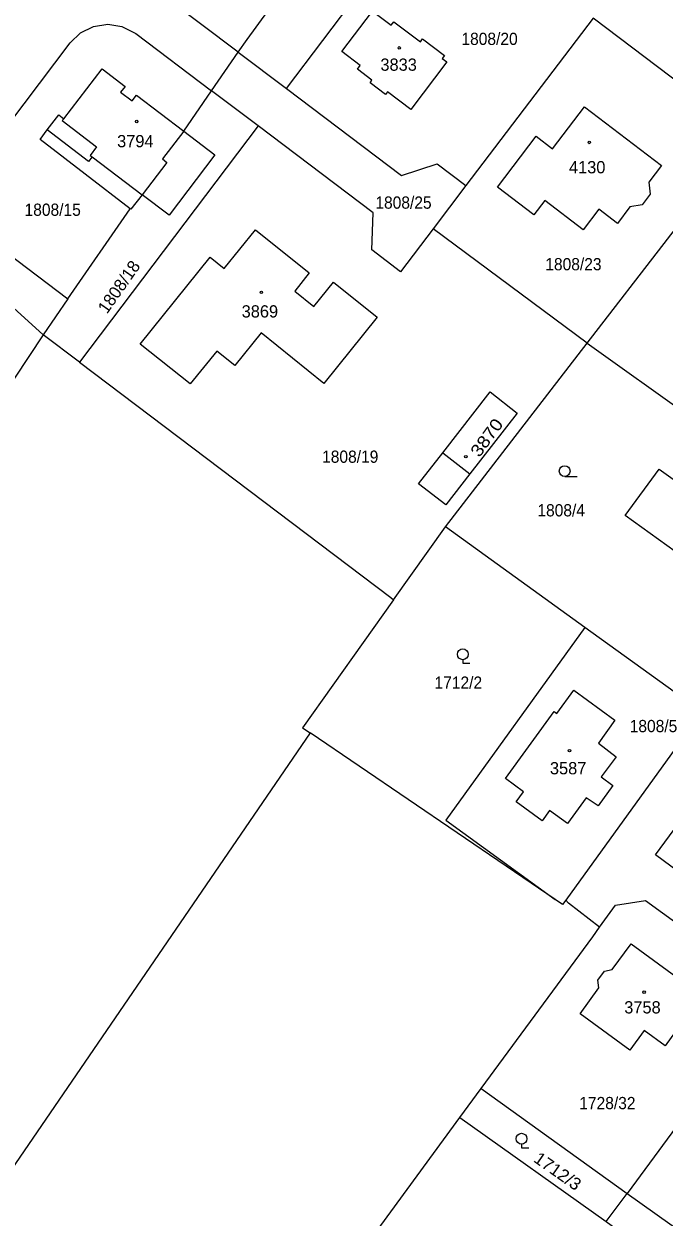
# Model space of a CAD drawing. Extents: x -679733 to -673243, y -1075091 to -1066557.
# Drawn here: x -677232.8 to -677143.9, y -1072340.3 to -1072174.7 of the extents above; entities that cross this region are included whole.
import ezdxf
from ezdxf.enums import TextEntityAlignment as Align

# ---------------------------------------------------------------- set-up
doc = ezdxf.new("R2010")
doc.units = 0
doc.header["$LTSCALE"] = 0.68
for name, color, linetype, lineweight in [('1', 7, 'Continuous', 25), ('3', 7, 'Continuous', 25), ('4', 7, 'Continuous', 13), ('5', 7, 'Continuous', 25)]:
    doc.layers.add(name, color=color, linetype=linetype, lineweight=lineweight)
doc.layers.add('2', color=7, linetype='Continuous')

msp = doc.modelspace()

# ---------------------------------------------------------------- linework, layer by layer
at = {"layer": '1'}
for p, q in [((-677210.57, -1072189.58), (-677206.72, -1072183.97)), ((-677200.27, -1072188.84), (-677206.72, -1072183.97)), ((-677200.27, -1072188.84), (-677225.07, -1072221.64)), ((-677226.65, -1072212.82), (-677230.11, -1072217.83)), ((-677225.07, -1072221.64), (-677230.11, -1072217.83)), ((-677154.6, -1072218.99), (-677119.75, -1072243.96)), ((-677154.92, -1072258.47), (-677174.28, -1072244.49)), ((-677138.7, -1072270.17), (-677154.92, -1072258.47)), ((-677169.31, -1072322.45), (-677149.08, -1072337.02)), ((-677151.99, -1072340.91), (-677149.08, -1072337.02))]:
    msp.add_line(p, q, dxfattribs=at)
for points in [[(-677203.02, -1072178.61), (-677213.3, -1072170.85), (-677214.8, -1072169.25), (-677215.64, -1072167.44), (-677215.88, -1072165.46), (-677215.51, -1072163.5), (-677214.56, -1072161.74), (-677198.28, -1072140.22)], [(-677203.02, -1072178.61), (-677201.8, -1072176.85), (-677183.35, -1072151.51)], [(-677203.02, -1072178.61), (-677196.35, -1072183.65), (-677176.16, -1072156.95)], [(-677230.11, -1072217.83), (-677246.03, -1072203.34), (-677243.54, -1072200.05), (-677251.52, -1072194.02), (-677280.68, -1072171.98)], [(-677243.54, -1072200.05), (-677226.33, -1072177.29), (-677224.9, -1072175.91), (-677223.11, -1072175.02), (-677221.14, -1072174.72), (-677219.17, -1072175.02), (-677217.23, -1072176.03), (-677206.72, -1072183.97), (-677203.02, -1072178.61)], [(-677154.6, -1072218.99), (-677132.33, -1072190.1), (-677153.76, -1072173.89), (-677171.45, -1072197.13), (-677175.99, -1072203.1)], [(-677218.02, -1072200.33), (-677230.51, -1072190.73), (-677229.52, -1072189.4), (-677227.91, -1072187.31), (-677227.24, -1072187.84), (-677221.9, -1072180.91), (-677218.72, -1072183.35), (-677219.35, -1072184.15), (-677217.75, -1072185.37), (-677217.14, -1072184.57), (-677210.57, -1072189.58)], [(-677073.16, -1072181.12), (-677083.15, -1072193.33), (-677097.67, -1072213.39), (-677119.75, -1072243.96), (-677138.7, -1072270.17), (-677157.58, -1072296.32)], [(-677196.35, -1072183.65), (-677180.39, -1072195.7), (-677175.43, -1072194.11), (-677171.45, -1072197.13)], [(-677210.57, -1072189.58), (-677206.26, -1072192.87), (-677212.63, -1072201.23), (-677216.37, -1072198.39), (-677217.93, -1072200.4), (-677218.02, -1072200.33)], [(-677175.99, -1072203.1), (-677180.52, -1072209.08), (-677184.5, -1072206.06), (-677184.31, -1072200.89), (-677200.27, -1072188.84)], [(-677243.54, -1072200.05), (-677226.65, -1072212.82), (-677218.02, -1072200.33)], [(-677181.46, -1072254.61), (-677174.28, -1072244.49), (-677154.6, -1072218.99), (-677175.99, -1072203.1)], [(-677230.11, -1072217.83), (-677272.35, -1072281.68), (-677290.69, -1072268.69)], [(-677225.07, -1072221.64), (-677181.86, -1072254.31), (-677181.46, -1072254.61)], [(-677181.46, -1072254.61), (-677194.09, -1072272.4), (-677193.06, -1072273.1)], [(-677154.92, -1072258.47), (-677174.23, -1072285.22), (-677159.03, -1072296.2)], [(-677159.03, -1072296.2), (-677193.06, -1072273.1), (-677289.2, -1072413.6), (-677253.57, -1072437.57), (-677237.02, -1072414.96)], [(-677141.95, -1072292.37), (-677145.11, -1072290.03), (-677142.52, -1072286.49), (-677137.29, -1072278.46)], [(-677157.58, -1072296.32), (-677158.02, -1072296.93), (-677159.03, -1072296.2)], [(-677152.92, -1072300.07), (-677157.19, -1072296.71), (-677157.58, -1072296.32)], [(-677152.92, -1072300.07), (-677150.69, -1072297.02), (-677146.5, -1072296.35), (-677128.69, -1072309.31), (-677119.71, -1072316.28), (-677117.71, -1072313.51), (-677116.2, -1072311.43)], [(-677169.31, -1072322.45), (-677153.83, -1072301.4), (-677152.92, -1072300.07)], [(-677128.69, -1072309.31), (-677149.08, -1072337.02), (-677131.32, -1072349.67)], [(-677216.96, -1072387.5), (-677203.94, -1072369.73), (-677189.16, -1072349.55), (-677172.27, -1072326.49), (-677169.31, -1072322.45)], [(-677172.27, -1072326.49), (-677151.99, -1072340.91), (-677134.51, -1072353.68)]]:
    msp.add_lwpolyline(points, dxfattribs=at)
for points in [[(-677181.44, -1072174.37), (-677177.74, -1072177.16), (-677177.44, -1072176.77), (-677174.41, -1072179.06), (-677174.71, -1072179.46), (-677174.08, -1072179.94), (-677179.08, -1072186.54), (-677182.31, -1072184.11), (-677182.58, -1072184.47), (-677184.74, -1072182.84), (-677184.47, -1072182.48), (-677186.46, -1072180.98), (-677186.09, -1072180.47), (-677188.67, -1072178.52), (-677184.4, -1072172.89), (-677181.82, -1072174.86)], [(-677145.87, -1072198.33), (-677146.99, -1072199.8), (-677148.68, -1072200.09), (-677150.41, -1072202.38), (-677152.99, -1072200.41), (-677155.18, -1072203.24), (-677160.48, -1072199.17), (-677161.99, -1072201.18), (-677167.06, -1072197.32), (-677161.69, -1072190.26), (-677159.4, -1072192.04), (-677155, -1072186.21), (-677144.32, -1072194.32), (-677146.06, -1072196.63)], [(-677200.63, -1072203.25), (-677193.18, -1072209.24), (-677195.19, -1072211.77), (-677192.52, -1072213.9), (-677189.79, -1072210.51), (-677183.74, -1072215.37), (-677191.13, -1072224.57), (-677199.84, -1072217.57), (-677203.48, -1072222.1), (-677206.01, -1072220.08), (-677209.68, -1072224.65), (-677216.64, -1072219.15), (-677206.93, -1072207.06), (-677204.96, -1072208.64)], [(-677170.88, -1072237.13), (-677174.22, -1072241.43), (-677178, -1072238.5), (-677174.65, -1072234.2), (-677168.09, -1072225.77), (-677164.31, -1072228.71)], [(-677128.79, -1072241.43), (-677134.68, -1072249.56), (-677135.9, -1072248.66), (-677137.8, -1072251.25), (-677149.34, -1072242.93), (-677144.6, -1072236.47), (-677137.62, -1072241.49), (-677134.63, -1072237.21)], [(-677165.96, -1072279.43), (-677159.18, -1072270.13), (-677158.81, -1072270.39), (-677156.45, -1072267.15), (-677150.76, -1072271.3), (-677153.05, -1072274.53), (-677150.59, -1072276.39), (-677152.66, -1072279.19), (-677151.05, -1072280.37), (-677153.1, -1072283.2), (-677154.73, -1072282.09), (-677157.33, -1072285.68), (-677159.83, -1072283.85), (-677160.87, -1072285.28), (-677164.47, -1072282.66), (-677163.44, -1072281.26)], [(-677152.21, -1072306.14), (-677151.13, -1072305.92), (-677148.51, -1072302.36), (-677141.61, -1072307.43), (-677142.24, -1072308.24), (-677139.33, -1072310.37), (-677143.81, -1072316.51), (-677146.72, -1072314.39), (-677148.71, -1072317.12), (-677155.59, -1072312.1), (-677152.99, -1072308.48), (-677153.11, -1072307.41)]]:
    msp.add_lwpolyline(points, close=True, dxfattribs=at)
at = {"layer": '3'}
msp.add_line((-677157.733, -1072237.5), (-677155.983, -1072237.5), dxfattribs=at)
for points in [[(-677171.87, -1072262.932), (-677171.87, -1072263.43), (-677170.869, -1072263.43)], [(-677163.72, -1072330.172), (-677163.72, -1072330.67), (-677162.719, -1072330.67)]]:
    msp.add_lwpolyline(points, dxfattribs=at)
for centre in [(-677157.7329, -1072236.7498), (-677171.8693, -1072262.1809), (-677163.7193, -1072329.4209)]:
    msp.add_circle(centre, 0.75, dxfattribs=at)
at = {"layer": '4'}
for p, q in [((-677227.24, -1072187.84), (-677227.44, -1072188.08)), ((-677223.82, -1072193.78), (-677229.52, -1072189.4)), ((-677227.44, -1072188.08), (-677222.69, -1072191.73)), ((-677210.57, -1072189.58), (-677213.51, -1072193.4)), ((-677222.69, -1072191.73), (-677223.55, -1072192.94)), ((-677223.55, -1072192.94), (-677223.3, -1072193.13)), ((-677223.3, -1072193.13), (-677223.82, -1072193.78)), ((-677223.3, -1072193.13), (-677216.37, -1072198.39)), ((-677212.91, -1072193.9), (-677216.37, -1072198.39)), ((-677213.51, -1072193.4), (-677212.91, -1072193.9)), ((-677174.65, -1072234.2), (-677170.88, -1072237.13))]:
    msp.add_line(p, q, dxfattribs=at)
at = {"layer": '5'}
for centre in [(-677180.6768, -1072178.0092), (-677217.1168, -1072188.2192), (-677154.3168, -1072191.1292), (-677199.8168, -1072211.9392), (-677171.4468, -1072234.7492), (-677157.0568, -1072275.5592), (-677146.7168, -1072309.0792)]:
    msp.add_circle(centre, 0.175, dxfattribs=at)

# ---------------------------------------------------------------- texts
at = {"layer": '2', "width": 0.95}
for s, p in [('1808/20', (-677172.06, -1072177.6)), ('1808/15', (-677232.67, -1072201.32)), ('1808/25', (-677184, -1072200.33)), ('1808/19', (-677191.39, -1072235.6)), ('1808/4', (-677161.52, -1072243.04)), ('1712/2', (-677175.79, -1072266.96)), ('1808/5', (-677148.71, -1072272.989)), ('1728/32', (-677155.71, -1072325.32))]:
    msp.add_text(s, height=1.7, dxfattribs=at).set_placement(p)
at = {"layer": '2'}
for s, p in [('3833', (-677183.3, -1072181.18)), ('3794', (-677219.83, -1072191.8)), ('3869', (-677202.55, -1072215.43)), ('3587', (-677159.78, -1072278.84)), ('3758', (-677149.47, -1072312.029))]:
    msp.add_text(s, height=1.7, dxfattribs=at).set_placement(p)
msp.add_text('4130', height=1.7, dxfattribs=at).set_placement((-677154.61, -1072195.42), align=Align.CENTER)
msp.add_text('1808/18', height=1.7, rotation=55, dxfattribs=at).set_placement((-677221.233, -1072215.027))
at = {"layer": '2', "width": 0.95}
msp.add_text('1808/23', height=1.7, dxfattribs=at).set_placement((-677156.52, -1072208.88), align=Align.CENTER)
at = {"layer": '2'}
for s, rotation, width, p in [('3870', 54, 1.15, (-677169.572, -1072234.949)), ('1712/3', 325, 1.05, (-677162.177, -1072332.526))]:
    msp.add_text(s, height=1.7, rotation=rotation, dxfattribs=dict(at, width=width)).set_placement(p)

doc.saveas('drawing.dxf')
